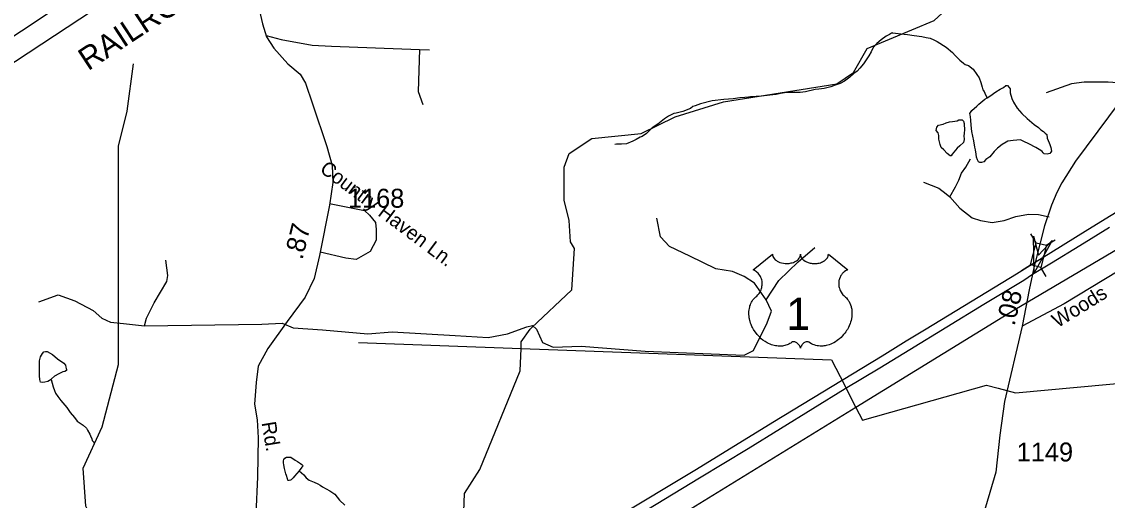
# Model space of a CAD drawing. Extents: x 2001466 to 2224147, y 644118 to 847247.
# Drawn here: x 2022908 to 2030071, y 701966 to 705123 of the extents above; entities that cross this region are included whole.
import ezdxf

# ---------------------------------------------------------------- set-up
doc = ezdxf.new("R2010")
doc.units = 0
for name, color, linetype in [('Exist Hydrographic Creek Single Shore', 7, 'Continuous'), ('Exist Hydrographic Misc Water Feature', 7, 'Continuous'), ('Exist Railroad Mainline', 7, 'Continuous'), ('Exist Railroad Mainline Label', 7, 'Continuous'), ('Exist Road Non-System Type 51', 7, 'Continuous'), ('Exist Road Non-System Type 51 Label', 7, 'Continuous'), ('Exist Road Primary US Divided Attributed', 7, 'Continuous'), ('Exist Road Primary US Shield CELL', 7, 'Continuous'), ('Exist Road Primary US Shield Number Label', 7, 'Continuous'), ('Exist Road Secondary Mileage Hundredths English Label', 7, 'Continuous'), ('Exist Road Secondary Structure Standard Bridge Attributed CELL', 7, 'Continuous'), ('Exist Road Secondary Structure Standard Bridge CELL', 7, 'Continuous'), ('Exist Road Secondary Type 51 Attributed', 7, 'Continuous'), ('Exist Road Secondary Type 51 Label', 7, 'Continuous'), ('Exist Road Secondary Type 51 Number Label', 7, 'Continuous'), ('Exist Utilities Electrical Transmission Line', 7, 'Continuous')]:
    doc.layers.add(name, color=color, linetype=linetype)

msp = doc.modelspace()

# ---------------------------------------------------------------- linework, layer by layer
at = {"layer": 'Exist Hydrographic Creek Single Shore'}
for points in [[(2026272.2, 703102.8), (2026537.5, 703354.8), (2026554.6, 703626.8), (2026529.5, 703670), (2026520.7, 703811.2), (2026487.7, 703946.4), (2026487.7, 704163), (2026520.7, 704254.2), (2026670.6, 704352.8), (2026995.6, 704385.6), (2027220.6, 704495.9), (2027537.6, 704594.4), (2028286.6, 704713.7), (2028395.7, 704786.9), (2028486.5, 704945.8), (2028928.6, 705130.4), (2029169.6, 705355.2), (2029344.7, 705863.4), (2029351.4, 705912.6)], [(2023547.5, 703140.7), (2023546.6, 704301.6), (2023604.7, 704533.4), (2023645.7, 704844.3)], [(2023349.4, 701890.9), (2023330.5, 701927.2), (2023314.5, 702176.9), (2023438.6, 702450), (2023547.7, 702861.2), (2023547.5, 703140.7)], [(2026202.7, 702966.8), (2026204.5, 703010.5), (2026263.6, 703094.6), (2026272.2, 703102.8)], [(2025826.2, 701890.9), (2025830.5, 702010.9), (2025930.6, 702169.6), (2026196.5, 702820.4), (2026202.7, 702966.8)]]:
    msp.add_lwpolyline(points, dxfattribs=at)
at = {"layer": 'Exist Hydrographic Misc Water Feature'}
msp.add_line((2023387.1, 702346.3), (2023385.1, 702340.3), dxfattribs=at)
for points in [[(2028650.8, 705049.2), (2028646.7, 705047.2), (2028634.8, 705039.2), (2028610.8, 705027.1), (2028578.8, 705003.2), (2028550.9, 704979.1), (2028524.9, 704953.1), (2028512.8, 704923.1), (2028496.8, 704897.1), (2028463, 704845.1), (2028436.9, 704817.1), (2028420.9, 704797), (2028399, 704781), (2028373, 704757), (2028337.1, 704731), (2028309, 704715.1), (2028274.9, 704705), (2028247.1, 704693), (2028203, 704683), (2028167.1, 704676.9), (2028143.1, 704674.9), (2028079.1, 704660.9), (2028045.1, 704656.8), (2028017.2, 704656.8), (2027987, 704654.8), (2027953.2, 704656.8), (2027915.1, 704648.8), (2027885.1, 704642.8), (2027845.1, 704638.7), (2027789.2, 704630.7), (2027753.1, 704628.7), (2027717.2, 704626.6), (2027703, 704624.6), (2027679.1, 704622.6), (2027647.1, 704620.6), (2027601.3, 704614.6), (2027541.3, 704608.6), (2027463.3, 704600.5), (2027387.3, 704580.4), (2027351.2, 704568.4), (2027337.2, 704562.4), (2027321.2, 704550.4), (2027271.2, 704530.4), (2027243.3, 704524.4), (2027225.3, 704520.4), (2027211.3, 704516.4), (2027175.2, 704500.3), (2027149.4, 704482.3), (2027105.3, 704446.3), (2027067.4, 704422.2), (2027029.5, 704384.3), (2027001.4, 704366.3), (2026989.5, 704360.3), (2026961.4, 704346.3), (2026939.4, 704334.2), (2026897.6, 704318.2), (2026865.6, 704314.2), (2026833.4, 704314.2), (2026821.5, 704312.1)], [(2028650.8, 705049.2), (2028656.7, 705049.2), (2028708.8, 705043.2), (2028752.7, 705039.2), (2028796.8, 705031.2), (2028846.8, 705025.3), (2028874.7, 705019.3), (2028902.8, 705013.3), (2028926.8, 705003.4), (2028948.7, 704991.4), (2029006.8, 704955.4), (2029048.8, 704919.4), (2029066.8, 704899.4), (2029096.8, 704869.5), (2029122.8, 704849.5), (2029132.9, 704839.5), (2029154.8, 704833.5), (2029186.8, 704809.5), (2029209, 704775.5), (2029224.9, 704751.6), (2029236.8, 704721.6), (2029244.8, 704691.6), (2029248.9, 704673.6), (2029259, 704661.6), (2029267, 704639.6), (2029278.9, 704621.6)], [(2029278.9, 704621.6), (2029294.9, 704631.6), (2029334.9, 704659.7), (2029364.8, 704677.7), (2029386.9, 704689.7), (2029400.9, 704701.7), (2029413, 704701.7), (2029422.8, 704689.7), (2029429, 704679.7), (2029430.8, 704653.7), (2029440.9, 704615.8), (2029450.9, 704591.8), (2029477, 704551.7), (2029507.1, 704517.8), (2029543, 704483.8), (2029587.1, 704443.8), (2029617, 704423.9), (2029633, 704409.9), (2029649, 704397.9), (2029661.1, 704387.9), (2029670.9, 704377.9), (2029675, 704353.9), (2029687.1, 704323.9), (2029691, 704313.9), (2029699, 704293.9), (2029703.1, 704269.9), (2029697.2, 704261.9), (2029691, 704253.9), (2029675, 704249.9), (2029655.1, 704251.9), (2029647.1, 704257.9), (2029641.2, 704265.9), (2029633.2, 704273.9), (2029599.2, 704293.9), (2029553, 704317.8), (2029519.2, 704331.8), (2029497, 704343.8), (2029449.1, 704339.8), (2029415, 704333.8), (2029403.1, 704327.8), (2029377.1, 704311.8), (2029347.2, 704287.7), (2029325.2, 704265.7), (2029295.1, 704231.7), (2029269, 704213.7), (2029255.3, 704197.7), (2029241.1, 704193.7), (2029229.3, 704193.7), (2029221.3, 704197.6), (2029213.3, 704211.6), (2029207.3, 704229.6), (2029205.1, 704249.6), (2029201.2, 704277.6), (2029197.1, 704295.6), (2029191.1, 704337.6), (2029183.1, 704367.6), (2029177.2, 704397.6), (2029173.1, 704439.6), (2029171, 704473.6), (2029169, 704495.5), (2029166.9, 704507.5), (2029163, 704517.5), (2029177, 704537.5), (2029209, 704565.6), (2029223.1, 704579.6), (2029248.9, 704601.6), (2029263.1, 704611.6), (2029278.9, 704621.6)], [(2029129.2, 704405.5), (2029127.1, 704391.5), (2029125.1, 704363.5), (2029127.1, 704355.5), (2029127.1, 704345.6), (2029123, 704325.6), (2029097.2, 704303.6), (2029081.2, 704287.6), (2029069.1, 704275.5), (2029047.2, 704249.5), (2029041.2, 704237.5), (2029033.2, 704237.5), (2029013.1, 704253.5), (2028991.2, 704277.5), (2028975.2, 704293.5), (2028967.2, 704313.5), (2028959.2, 704347.5), (2028959.2, 704359.5), (2028959.2, 704371.4), (2028955.1, 704389.4), (2028941.2, 704405.4), (2028947.1, 704427.4), (2028957.1, 704441.4), (2028987.1, 704447.5), (2029007.2, 704455.5), (2029029.1, 704461.5), (2029049, 704463.5), (2029079.2, 704469.5), (2029091, 704475.6), (2029113, 704475.6), (2029123, 704467.6), (2029127.1, 704451.6), (2029129.2, 704405.5)], [(2023102.9, 702762.1), (2023081, 702750), (2023060.9, 702744), (2023045.1, 702742), (2023033, 702744), (2023028.9, 702762), (2023026.8, 702786), (2023026.8, 702822), (2023026.8, 702864), (2023026.8, 702886), (2023032.8, 702912), (2023044.9, 702934), (2023054.7, 702944), (2023064.8, 702948), (2023076.7, 702948.1), (2023110.7, 702928.1), (2023144.9, 702898.1), (2023186.8, 702870.1), (2023196.8, 702856.1), (2023198.9, 702844.1), (2023200.9, 702834.1), (2023203, 702828.1), (2023203, 702822.1), (2023192.9, 702816.1), (2023178.8, 702812.1), (2023152.9, 702800.1), (2023124.8, 702784.1), (2023105, 702766.1), (2023102.9, 702762.1)], [(2023102.9, 702762.1), (2023108.9, 702738), (2023116.9, 702714.1), (2023125.1, 702690.1), (2023131, 702672.1), (2023147, 702650.1), (2023167.1, 702624.1), (2023205, 702578.2), (2023229, 702544.2), (2023256.9, 702512.2), (2023274.9, 702488.2), (2023293, 702474.2), (2023314.9, 702462.2), (2023335, 702442.3), (2023343, 702428.3), (2023357.2, 702402.3), (2023361.1, 702390.3), (2023371.1, 702370.2), (2023373.2, 702360.3), (2023387.1, 702346.3)], [(2024739, 702161.1), (2024708.9, 702125.1), (2024699, 702113.1), (2024693.1, 702107.2), (2024685.1, 702101.2), (2024681, 702099.2), (2024673, 702095.2), (2024667, 702095.2), (2024663.2, 702099.1), (2024661.1, 702107.2), (2024655.2, 702129.1), (2024651.1, 702141.1), (2024647, 702157.1), (2024643.1, 702175.1), (2024636.9, 702199.1), (2024635.1, 702213.1), (2024635.1, 702225.1), (2024636.9, 702235.1), (2024644.9, 702243.1), (2024654.9, 702249.1), (2024668.9, 702249.1), (2024684.9, 702249.1), (2024713, 702231.2), (2024729, 702221.2), (2024747, 702209.2), (2024757.1, 702201.2), (2024765.1, 702193.2), (2024757.1, 702183.2), (2024739, 702161.1)], [(2024739, 702161.1), (2024769.2, 702133.1), (2024785.2, 702113.2), (2024805, 702099.2), (2024837, 702085.2), (2024863.1, 702075.3), (2024877, 702065.3), (2024893, 702055.3), (2024941, 702027.3), (2024973.2, 702005.3), (2025005.2, 701967.4), (2025041.1, 701933.4)]]:
    msp.add_lwpolyline(points, dxfattribs=at)
at = {"layer": 'Exist Railroad Mainline'}
msp.add_lwpolyline([(2021599.5, 704013.4), (2021968.5, 704257.4), (2022784.4, 704808.2), (2023632.3, 705367.4), (2024128.2, 705691.9)], dxfattribs=at)
at = {"layer": 'Exist Road Non-System Type 51'}
for p, q in [((2025533.8, 704939.6), (2025599.2, 704937.5)), ((2023579.4, 703131.6), (2023718.3, 703115.7))]:
    msp.add_line(p, q, dxfattribs=at)
for points in [[(2024521.3, 705032.4), (2024620.1, 705005.8), (2024824.5, 704967.1), (2024953.2, 704960.7), (2025533.8, 704939.6)], [(2025533.8, 704939.6), (2025523.2, 704662.9), (2025553.8, 704577.1)], [(2030232, 704713.4), (2030077.2, 704724.9), (2029917.3, 704724.9), (2029834.2, 704712.1), (2029667.9, 704654.5)], [(2029031.2, 703968.3), (2029069.6, 704032.5), (2029091, 704077.4), (2029108.1, 704124.4), (2029138, 704162.9), (2029168, 704218.5)], [(2028858, 704064.5), (2028958.5, 704023.9), (2029007.7, 703987.5), (2029031.2, 703968.3)], [(2024940, 703923.9), (2025170.9, 703878.4), (2025202.8, 703846.5), (2025242.7, 703798.6), (2025248, 703752.5), (2025246.7, 703682.8), (2025206.8, 703606.9), (2025115, 703555), (2025047.2, 703563), (2024878, 703601.8)], [(2029031.2, 703968.3), (2029097.4, 703893.4), (2029178.7, 703829.3), (2029234.2, 703812.2), (2029311.2, 703799.3), (2029390.3, 703812.2), (2029467.2, 703837.8), (2029550.6, 703852.8), (2029616.8, 703850.7), (2029686.4, 703836.7)], [(2027820.9, 703288.5), (2027744.1, 703397.2), (2027673.8, 703442), (2027597, 703474), (2027488.3, 703493.2), (2027315.6, 703576.4), (2027181.3, 703640.4), (2027123.8, 703704.3), (2027098.2, 703825.9)], [(2027820.9, 703288.5), (2027904, 703416.4), (2028031.9, 703538), (2028140.6, 703634)], [(2023718.3, 703115.7), (2023731.1, 703166.9), (2023782.2, 703269.3), (2023865.4, 703410), (2023871.8, 703448.4), (2023859, 703550.8)], [(2023021.2, 703275.7), (2023149.1, 703320.5), (2023257.8, 703282.1), (2023379.3, 703218.1), (2023436.9, 703166.9), (2023494.5, 703141.3), (2023579.4, 703131.6)], [(2026304.1, 703093.8), (2026343.6, 703007), (2026413.9, 702975), (2026599.4, 702981.4), (2027021.4, 702949.4), (2027673.8, 702923.8), (2027736.3, 702953), (2027826.1, 703136.9), (2027856, 703213.9), (2027820.9, 703288.5)], [(2023718.3, 703115.7), (2024492.1, 703128.5), (2024626.3, 703134.3)], [(2024626.3, 703134.3), (2024700, 703102.9), (2024891.8, 703090.1), (2025192.4, 703064.5), (2025352.3, 703077.3), (2025768, 703051.7), (2025985.4, 703038.9), (2026113.3, 703064.5), (2026241.2, 703109.3), (2026278.7, 703119.7), (2026304.1, 703093.8)]]:
    msp.add_lwpolyline(points, dxfattribs=at)
at = {"layer": 'Exist Road Primary US Divided Attributed'}
for points in [[(2041784.9, 710974.4), (2041006, 710501), (2040140.8, 709965.7), (2039916.7, 709831.1), (2038483.2, 708953.9), (2037738.9, 708505.5), (2036370, 707671.6), (2036064.1, 707484), (2035363, 707054.6), (2035033.2, 706856.6), (2034526.8, 706546.5), (2034180.4, 706335.9), (2034078.5, 706273.7), (2033238.1, 705771.9), (2032325.9, 705207.3), (2032006.9, 705009.2), (2031643.9, 704789.8), (2031075.2, 704437.4), (2030930, 704350.5), (2030580.5, 704141.3), (2030096.2, 703843.4), (2029941.4, 703750), (2029697.3, 703597.2), (2029594.3, 703535.4)], [(2029577.8, 703456.8), (2029701.5, 703532.8), (2029890.3, 703646.9), (2030084.6, 703766.7)], [(2029594.3, 703535.4), (2029470.7, 703458.2), (2028875.7, 703094.4), (2028744.5, 703014.5), (2028584.6, 702916.2), (2027863, 702478.6), (2027674.7, 702363), (2027348.5, 702163.1), (2026826.3, 701846.7), (2026331, 701548), (2026138.2, 701428.1), (2025345.1, 700942), (2024527, 700439.3), (2024299.1, 700299.1), (2023889.6, 700058.2), (2023801.5, 700007), (2023463.1, 699824.5), (2023169.6, 699672.1), (2022239.9, 699214.9), (2021326.9, 698766.1)], [(2021478.6, 698762.7), (2021601.9, 698818.7), (2022060, 699049), (2022644.6, 699321.5), (2023865.5, 699967.6), (2024300.3, 700232.4), (2024445.7, 700324), (2024644.7, 700441.7), (2025337.6, 700865.2), (2025429.3, 700924.6), (2026516.5, 701580.8), (2026634.6, 701659.9), (2027380.7, 702113.6), (2027700.2, 702307.1), (2028342.2, 702702.5), (2028570.3, 702839.6), (2028768.1, 702960.7), (2029256.1, 703260.4), (2029519.5, 703418.8), (2029577.8, 703456.8)]]:
    msp.add_lwpolyline(points, dxfattribs=at)
at = {"layer": 'Exist Road Primary US Shield CELL'}
msp.add_lwpolyline([(2027862.2, 703588.6), (2027862.6, 703583.3), (2027863.8, 703577), (2027864.8, 703573.7), (2027867.8, 703567.5), (2027872.7, 703560.1), (2027879.5, 703552.9), (2027887.1, 703546.6), (2027892.3, 703543.3), (2027901.1, 703538.5), (2027911, 703534.4), (2027922.1, 703531.2), (2027933.4, 703528.9), (2027945.8, 703527.5), (2027958, 703527.3), (2027971.2, 703528.3), (2027985.8, 703531.1), (2027992.6, 703532.8), (2028000.1, 703535.4), (2028007.1, 703538.3), (2028014.8, 703542.4), (2028020.9, 703546.4), (2028025.7, 703549.9), (2028032.6, 703556.4), (2028038, 703563.2), (2028040.3, 703567), (2028042.2, 703570.6), (2028044.9, 703578.4), (2028045.7, 703581.8), (2028046.2, 703588.9), (2028046.7, 703582.9), (2028047.3, 703579.2), (2028048.3, 703575.5), (2028049.8, 703571.7), (2028052.5, 703566.2), (2028055.6, 703561.6), (2028061.3, 703554.9), (2028064.9, 703551.5), (2028068.1, 703548.9), (2028076.9, 703542.9), (2028087.1, 703537.7), (2028092.1, 703535.5), (2028097.3, 703533.7), (2028103.8, 703531.7), (2028110.6, 703530.1), (2028117.2, 703529), (2028124.1, 703528), (2028131.1, 703527.4), (2028136.8, 703527.3), (2028143.7, 703527.4), (2028150.2, 703527.8), (2028156.8, 703528.5), (2028164.1, 703529.7), (2028170, 703531), (2028177.7, 703533.1), (2028184.7, 703535.6), (2028190.8, 703538.2), (2028198.8, 703542.4), (2028205.3, 703546.4), (2028210, 703550.2), (2028215.6, 703555.4), (2028220.9, 703561.6), (2028224, 703566.1), (2028226.2, 703570.7), (2028228.3, 703575.5), (2028229.5, 703580.7), (2028230.1, 703585.2), (2028230.3, 703589), (2028358.9, 703486.6), (2028355.8, 703485.4), (2028348.8, 703482), (2028343.3, 703478.7), (2028334.5, 703472.5), (2028330.7, 703469.1), (2028326.9, 703465.5), (2028323.4, 703461.7), (2028320.3, 703458.1), (2028316.6, 703453), (2028313.2, 703447.8), (2028310, 703442.1), (2028307.6, 703437.2), (2028303.6, 703426.8), (2028301.7, 703420.3), (2028300.5, 703414.8), (2028299, 703403.3), (2028298.6, 703397.8), (2028298.6, 703392.4), (2028298.9, 703386.7), (2028299.4, 703381.2), (2028300.4, 703375.6), (2028301.3, 703370.5), (2028302.9, 703364.4), (2028305.2, 703357.2), (2028308, 703350.3), (2028313.9, 703339.2), (2028321.5, 703327.8), (2028326.9, 703321.4), (2028332.2, 703315.9), (2028340.1, 703309.2), (2028344.4, 703305.4), (2028349.3, 703300.5), (2028357.4, 703291.1), (2028360.7, 703286.7), (2028364, 703281.8), (2028367, 703276.7), (2028370, 703271.2), (2028372.5, 703266.4), (2028377, 703255.4), (2028380.3, 703244.7), (2028381.8, 703239.1), (2028384.2, 703226.5), (2028385.1, 703220.2), (2028386.1, 703207.9), (2028386.1, 703193), (2028385, 703178.9), (2028382.3, 703162.4), (2028380.1, 703152.5), (2028376.8, 703141.1), (2028373.5, 703131.1), (2028367.6, 703116.4), (2028362.4, 703105.8), (2028355.6, 703093.3), (2028351, 703085.8), (2028345.6, 703077.8), (2028338.9, 703068.5), (2028331, 703058.6), (2028321.5, 703048.2), (2028313.8, 703040.5), (2028303.8, 703031.6), (2028297.7, 703026.5), (2028289, 703020), (2028277.2, 703012.1), (2028265.5, 703005.3), (2028255.5, 703000.2), (2028246.7, 702996.5), (2028235.3, 702992.1), (2028216.4, 702986.9), (2028209.4, 702985.4), (2028201.2, 702984.2), (2028193.6, 702983.5), (2028186.1, 702983), (2028176.1, 702983), (2028166.2, 702983.8), (2028156.7, 702985.1), (2028146.9, 702987.2), (2028136.7, 702990.2), (2028127.4, 702993.9), (2028118, 702998.5), (2028102.1, 703008.5), (2028097.5, 703011), (2028094.9, 703011.6), (2028088.7, 703012), (2028083, 703010.7), (2028077, 703008.4), (2028073.5, 703006.5), (2028068.7, 703003.4), (2028065.1, 703000.5), (2028060.7, 702996.3), (2028057.6, 702992.8), (2028055.3, 702990.1), (2028050.8, 702983), (2028049.2, 702979.7), (2028047.6, 702975.3), (2028046.1, 702969), (2028044.1, 702977), (2028041.7, 702982.3), (2028039, 702986.9), (2028036.1, 702990.9), (2028031.7, 702996.1), (2028027.6, 702999.9), (2028022.8, 703003.9), (2028017.6, 703007), (2028013.5, 703009.1), (2028009.7, 703010.6), (2028005, 703011.7), (2028001.2, 703012), (2027998.1, 703012), (2027993.8, 703011), (2027988, 703006.8), (2027982.5, 703003), (2027976.5, 702999.3), (2027969.4, 702995.5), (2027964.1, 702993), (2027957.9, 702990.6), (2027950.6, 702988.2), (2027942.7, 702986.1), (2027934.6, 702984.5), (2027927.5, 702983.4), (2027919.8, 702982.7), (2027912.9, 702982.5), (2027905.7, 702982.5), (2027898.9, 702983.1), (2027891.1, 702983.8), (2027881.4, 702985.2), (2027873.3, 702987), (2027864.8, 702989.3), (2027856.1, 702992), (2027846.7, 702995.6), (2027835, 703000.7), (2027826.9, 703004.9), (2027814.1, 703012.3), (2027799, 703022.7), (2027787.7, 703031.9), (2027779.4, 703039.4), (2027767.1, 703051.8), (2027760, 703060), (2027748.7, 703074.6), (2027741.5, 703085.1), (2027736.8, 703092.9), (2027730, 703105.3), (2027726.2, 703113.2), (2027721.3, 703124.6), (2027717.5, 703135), (2027714.3, 703144.9), (2027712.6, 703151.2), (2027710.2, 703162.2), (2027708.7, 703170), (2027707.2, 703180.7), (2027706.4, 703192), (2027706.3, 703202.4), (2027706.6, 703211.1), (2027707.6, 703221.2), (2027709.3, 703231.9), (2027711.3, 703241.1), (2027713.2, 703247.7), (2027715.9, 703255.8), (2027719.5, 703264.7), (2027723.8, 703273.2), (2027727.8, 703280.3), (2027732.9, 703287.9), (2027737.9, 703294.3), (2027744.5, 703301.5), (2027751.3, 703308), (2027757.6, 703313.1), (2027765, 703320.4), (2027768.9, 703324.8), (2027773.6, 703330.9), (2027777.3, 703336.6), (2027780.3, 703341.7), (2027784.2, 703349.3), (2027786.5, 703354.9), (2027789.5, 703363.5), (2027791, 703369.6), (2027792.5, 703377.4), (2027793.5, 703384.8), (2027793.9, 703394), (2027793.6, 703401.6), (2027792.7, 703410.5), (2027791, 703419), (2027789, 703426.5), (2027785.8, 703435), (2027782.9, 703441.2), (2027777.9, 703449.6), (2027772.5, 703457.5), (2027766.8, 703463.8), (2027761.1, 703469.5), (2027755.6, 703473.8), (2027750.4, 703477.5), (2027743.9, 703481.5), (2027737.6, 703484.6), (2027733.6, 703486.2)], close=True, dxfattribs=at)
at = {"layer": 'Exist Road Secondary Structure Standard Bridge Attributed CELL'}
msp.add_lwpolyline([(2029706, 703678.9), (2029588.6, 703465.2), (2029583.4, 703709), (2029617.7, 703583.6)], close=True, dxfattribs=at)
at = {"layer": 'Exist Road Secondary Structure Standard Bridge CELL'}
for p, q in [((2029600.9, 703664.7), (2029565.3, 703723.8)), ((2029667.9, 703648.1), (2029727, 703683.7)), ((2029505.1, 703482.6), (2029564.2, 703518.2)), ((2029668.3, 703442.1), (2029632.7, 703501.2))]:
    msp.add_line(p, q, dxfattribs=at)
msp.add_lwpolyline([(2029564.2, 703518.2), (2029600.6, 703664.8), (2029669.1, 703647.8), (2029632.7, 703501.2)], close=True, dxfattribs=at)
at = {"layer": 'Exist Road Secondary Type 51 Attributed'}
for points in [[(2031405.1, 707321.5), (2031343.3, 707160.3), (2031243.9, 706998.2), (2031057.3, 706731.6), (2030923.3, 706533.6), (2030776.9, 706306.1), (2030691.5, 706148.8), (2030659.6, 706030.7), (2030624.5, 705887), (2030573.1, 705679.4), (2030476.5, 705351.4), (2030408.3, 705119.1), (2030297.4, 704834.1), (2030206.5, 704666.4), (2030077.7, 704495.6), (2029861.5, 704203.4), (2029770.3, 704059.9), (2029737.1, 703995.5), (2029701.6, 703913.1), (2029656.2, 703775.5), (2029626.8, 703663.1), (2029594.3, 703535.4)], [(2024071.2, 705851.1), (2023713.8, 705605.2), (2023234.4, 705279.5), (2022577.9, 704842), (2022317.8, 704668), (2021765, 704276.9), (2021484.2, 704078.9)], [(2024458.9, 705274.7), (2024498, 705108.7), (2024524.3, 705022.5), (2024572.2, 704949), (2024664.7, 704845.2), (2024746.1, 704776.6), (2024781.2, 704717.5), (2024827.4, 704581.8), (2024920.8, 704299.2), (2024955.9, 704174.7), (2024960.7, 704062.9), (2024938.3, 703912.9), (2024874.1, 703581.6), (2024837.4, 703429.9), (2024778.4, 703305.4), (2024659.9, 703144.1), (2024533.1, 702966.1), (2024469.3, 702851.2), (2024454.9, 702742.6), (2024444.9, 702599.7), (2024462.5, 702497.5), (2024467.3, 702377), (2024464.1, 702121.5), (2024454.1, 701874.9)], [(2034115.6, 702978.8), (2034085.2, 702983.6), (2033892.3, 703062), (2033798.4, 703125.4), (2033762, 703206.7), (2033633.2, 703631.4), (2033488.6, 704068.7), (2033378.8, 704370.8), (2033326, 704478.6), (2033222.5, 704569.4), (2033102.2, 704632.8), (2032605, 704727.9), (2032402.3, 704753.2), (2032265.1, 704736.3), (2032115.2, 704683.5), (2031628.5, 704392), (2031050.1, 704032.8), (2030320.6, 703584.9), (2029786.5, 703261.6), (2029509.4, 703114.8)], [(2029594.3, 703535.4), (2029586.8, 703499.8), (2029577.8, 703456.8)], [(2029577.8, 703456.8), (2029555.8, 703355.1), (2029509.4, 703114.8)], [(2029509.4, 703114.8), (2029392.2, 702618.3), (2029360.6, 702394.3), (2029335.2, 702151.4), (2029158.9, 701555.6), (2028904.5, 700651.3), (2028826.4, 700408.4), (2028595.2, 699850.6), (2028430.6, 699461.9), (2028262.7, 699130.2), (2028055.8, 698796.4), (2027892.2, 698589.3)]]:
    msp.add_lwpolyline(points, dxfattribs=at)
at = {"layer": 'Exist Utilities Electrical Transmission Line'}
for p, q in [((2031331.4, 704326.2), (2029461.4, 703222.3)), ((2025130.1, 703006.4), (2026202.7, 702966.8)), ((2028307.4, 702781.9), (2028412.5, 702578.2)), ((2028412.5, 702578.2), (2027297.2, 701890.9))]:
    msp.add_line(p, q, dxfattribs=at)
for points in [[(2029461.4, 703222.3), (2029380.6, 703174.6), (2028412.5, 702578.2)], [(2026202.7, 702966.8), (2028251, 702891.3), (2028307.4, 702781.9)], [(2029350.4, 702704.6), (2029466.1, 702673.7), (2030686, 702787.5)], [(2028412.5, 702578.2), (2028455.7, 702494.6), (2029274.3, 702724.9), (2029350.4, 702704.6)]]:
    msp.add_lwpolyline(points, dxfattribs=at)

# ---------------------------------------------------------------- texts
at = {"layer": 'Exist Railroad Mainline Label'}
msp.add_text('RAILROAD', height=150, rotation=33.24732, dxfattribs=at).set_placement((2023346.2, 704795.5))
at = {"layer": 'Exist Road Non-System Type 51 Label'}
msp.add_text('Country Haven Ln.', height=95, rotation=323.09483, dxfattribs=at).set_placement((2024868.5, 704137.4))
at = {"layer": 'Exist Road Primary US Shield Number Label'}
msp.add_text('1', height=212.5, dxfattribs=at).set_placement((2027952.5, 703089.3))
at = {"layer": 'Exist Road Secondary Mileage Hundredths English Label'}
for s, rotation, p in [('.87', 76.3993, (2024760.2, 703548)), ('.08', 77.07722, (2029458.2, 703111.8))]:
    msp.add_text(s, height=125, rotation=rotation, dxfattribs=at).set_placement(p)
at = {"layer": 'Exist Road Secondary Type 51 Label'}
for s, rotation, p in [('Woods', 31.78825, (2029743, 703100.3)), ('Rd.', 279.36796, (2024490.6, 702477.5))]:
    msp.add_text(s, height=95, rotation=rotation, dxfattribs=at).set_placement(p)
at = {"layer": 'Exist Road Secondary Type 51 Number Label'}
for s, p in [('1168', (2025060.7, 703895.8)), ('1149', (2029473.1, 702221.8))]:
    msp.add_text(s, height=125, dxfattribs=at).set_placement(p)

doc.saveas('drawing.dxf')
